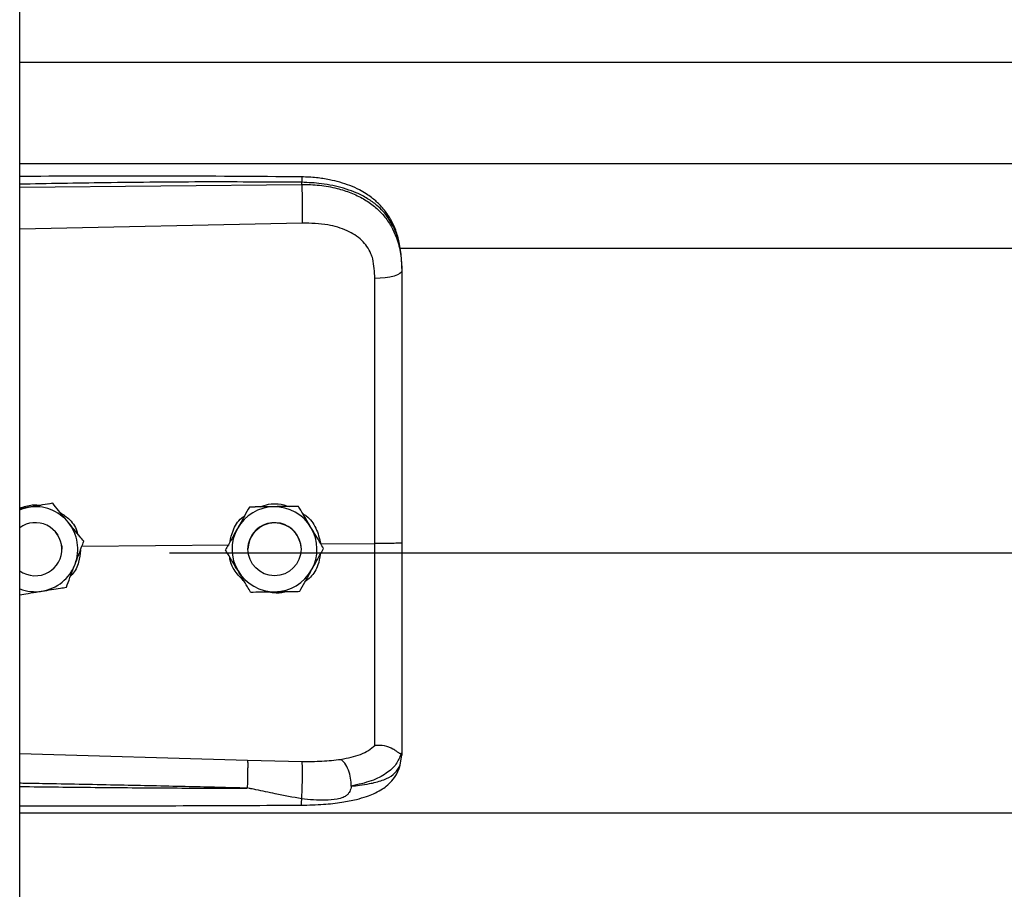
# Model space of a CAD drawing. Header units: inches. Extents: x 170 to 284, y 215 to 248.
# Tile 859 of 1056: x 227.164 to 227.362, y 241.639 to 241.814. Entities that reach past the tile are written whole.
import ezdxf

# ---------------------------------------------------------------- set-up
doc = ezdxf.new("R2010")
doc.units = ezdxf.units.IN
doc.header["$LTSCALE"] = 0.25
doc.header["$MEASUREMENT"] = 0
doc.layers.add('LH TOP OF HOOD', color=7, linetype='Continuous')

msp = doc.modelspace()

# ---------------------------------------------------------------- linework, layer by layer
at = {"layer": 'LH TOP OF HOOD'}
for p, q in [((227.163613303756, 239.8211148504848), (227.163613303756, 244.0215643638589)), ((227.163613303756, 241.8056492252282), (231.195933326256, 241.8056492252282)), ((227.163613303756, 241.7852612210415), (231.195933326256, 241.7852612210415)), ((227.163613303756, 241.7805128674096), (227.2204605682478, 241.7810495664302)), ((227.2204605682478, 241.7810495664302), (227.2204605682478, 241.7814609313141)), ((227.2205565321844, 241.7732607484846), (227.163613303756, 241.7720511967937)), ((227.2401614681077, 241.768185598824), (231.119382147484, 241.768185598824)), ((227.240656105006, 241.7641263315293), (227.240656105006, 241.7636380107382)), ((227.1702658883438, 241.7167810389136), (227.1693373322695, 241.7166299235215)), ((227.1702658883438, 241.7167793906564), (227.1702658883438, 241.7167810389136)), ((227.1653878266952, 241.7159849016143), (227.163613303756, 241.7156960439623)), ((227.2099049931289, 241.7160212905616), (227.2099049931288, 241.7160229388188)), ((227.2197884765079, 241.7161695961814), (227.2197884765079, 241.7161712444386)), ((227.1709067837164, 241.7109207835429), (227.1713103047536, 241.7103556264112)), ((227.1765196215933, 241.7091245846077), (227.1765196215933, 241.7091262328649)), ((227.1721136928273, 241.7075350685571), (227.1721136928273, 241.7075358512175)), ((227.1761474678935, 241.7081423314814), (227.205845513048, 241.708426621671)), ((227.193781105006, 241.7067931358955), (231.165765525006, 241.7067931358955)), ((227.2050916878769, 241.7073877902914), (227.2050916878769, 241.7073894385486)), ((227.2096249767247, 241.7075358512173), (227.2096249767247, 241.7075350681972)), ((227.2203253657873, 241.7075350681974), (227.2203253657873, 241.7075358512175)), ((227.2242848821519, 241.7086031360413), (227.2351984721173, 241.7087076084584)), ((227.2248586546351, 241.7076844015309), (227.2248586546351, 241.7076860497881)), ((227.163613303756, 241.6663794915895), (227.2095489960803, 241.6650476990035)), ((227.2403164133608, 241.664070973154), (227.240656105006, 241.6660561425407)), ((227.240656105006, 241.6665849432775), (227.240656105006, 241.6660561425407)), ((227.2095489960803, 241.6650476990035), (227.2205346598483, 241.6647855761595)), ((227.163613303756, 241.6544075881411), (231.195933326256, 241.6544075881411))]:
    msp.add_line(p, q, dxfattribs=at)
at = {"layer": 'LH TOP OF HOOD', "flags": 128}
for points in [[(227.240656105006, 241.7636380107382), (227.2405521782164, 241.7633422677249), (227.2402442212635, 241.7630574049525), (227.239743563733, 241.7627939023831), (227.2390686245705, 241.7625614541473), (227.238244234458, 241.7623686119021), (227.2373007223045, 241.7622224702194), (227.2362727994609, 241.7621284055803), (227.235198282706, 241.7620898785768)], [(227.163613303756, 241.7154954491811), (227.1642967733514, 241.7157330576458), (227.1653878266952, 241.7159849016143)], [(227.2195679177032, 241.710280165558), (227.2201727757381, 241.7088045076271), (227.2203253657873, 241.7075358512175)], [(227.1720495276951, 241.7083619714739), (227.1720936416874, 241.7079986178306), (227.1721136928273, 241.7075358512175)]]:
    msp.add_lwpolyline(points, dxfattribs=at)
at = {"layer": 'LH TOP OF HOOD'}
msp.add_circle((227.2149751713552, 241.7075350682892), 0.00535019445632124, dxfattribs=at)
for centre, radius, start, end in [((227.1667634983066, 241.7075358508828), 0.008560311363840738, 39.24773070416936, 99.24772960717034), ((227.2149751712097, 241.7075358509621), 0.00856031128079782, 90.85968127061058, 150.8596805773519), ((227.2149751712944, 241.7075358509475), 0.008560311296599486, 30.85968260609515, 90.85968183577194), ((227.1667634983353, 241.7075350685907), 0.005350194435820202, 300.0097421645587, 126.0718999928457), ((227.1667634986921, 241.7075358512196), 0.00856031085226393, 339.2477292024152, 39.24773059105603), ((227.2149751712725, 241.7075358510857), 0.005350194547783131, 30.85968222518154, 179.9999985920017), ((227.2149751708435, 241.707535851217), 0.008560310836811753, 150.8596808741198, 210.859682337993), ((227.2149751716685, 241.7075358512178), 0.008560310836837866, 330.8596808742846, 30.85968233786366), ((227.1667634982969, 241.7075350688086), 0.005350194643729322, 233.9281021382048, 300.009741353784), ((227.166763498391, 241.7075358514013), 0.008560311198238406, 279.2477290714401, 339.2477287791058), ((227.2149751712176, 241.7075358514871), 0.008560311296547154, 210.859682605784, 270.8596818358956), ((227.2149751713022, 241.7075358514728), 0.008560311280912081, 270.8596812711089, 330.8596805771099), ((227.1667634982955, 241.7075358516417), 0.008560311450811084, 248.4076756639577, 279.247729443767)]:
    msp.add_arc(centre, radius, start, end, dxfattribs=at)
for points, knots in [([(227.2204419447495, 241.7825530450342), (227.2112249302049, 241.7826209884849), (227.1931380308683, 241.7827543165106), (227.17419448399, 241.7826969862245), (227.1644687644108, 241.7826442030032), (227.163613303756, 241.7826395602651)], [0, 0, 0, 0, 0.4865830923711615, 0.9548405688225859, 1, 1, 1, 1]), ([(227.2204417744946, 241.7825371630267), (227.2204429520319, 241.7825411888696), (227.2204469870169, 241.7825549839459), (227.2204522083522, 241.782440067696), (227.2204588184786, 241.7821472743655), (227.2204598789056, 241.7817313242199), (227.2204605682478, 241.7814609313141)], [0, 0, 0, 0, 0.09787641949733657, 0.3353863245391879, 0.5679606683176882, 1, 1, 1, 1]), ([(227.2405696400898, 241.7661694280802), (227.2404506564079, 241.7672398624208), (227.2402352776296, 241.7691775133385), (227.2394903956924, 241.7716961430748), (227.2386331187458, 241.773605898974), (227.2375579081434, 241.7753585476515), (227.236242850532, 241.7769467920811), (227.2347721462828, 241.7782417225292), (227.2333984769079, 241.7792016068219), (227.2319558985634, 241.7800330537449), (227.2295777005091, 241.7811001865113), (227.2266412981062, 241.7819130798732), (227.2233323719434, 241.782441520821), (227.2214406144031, 241.7825145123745), (227.2204419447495, 241.7825530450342)], [0, 0, 0, 0, 0.1084465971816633, 0.1963050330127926, 0.2691828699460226, 0.3279968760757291, 0.4149595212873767, 0.4916410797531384, 0.5389760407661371, 0.5941910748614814, 0.6694152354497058, 0.8148545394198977, 0.9022606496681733, 1, 1, 1, 1]), ([(227.2204605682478, 241.7814609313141), (227.2141547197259, 241.7815002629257), (227.2009156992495, 241.7815828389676), (227.1819660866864, 241.7814016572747), (227.169325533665, 241.7811806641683), (227.163613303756, 241.7810807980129)], [0, 0, 0, 0, 0.3326703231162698, 0.6984356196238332, 1, 1, 1, 1]), ([(227.240656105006, 241.7641263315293), (227.240593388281, 241.7654827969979), (227.2404749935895, 241.768043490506), (227.2395054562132, 241.7715344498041), (227.2382162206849, 241.7739463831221), (227.2368523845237, 241.7756491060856), (227.2357694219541, 241.776692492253), (227.2347104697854, 241.7775209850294), (227.2337210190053, 241.7781809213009), (227.2324866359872, 241.778875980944), (227.2308926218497, 241.7796016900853), (227.2282289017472, 241.7805097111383), (227.2246938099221, 241.7812696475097), (227.2217872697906, 241.781400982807), (227.2204605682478, 241.7814609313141)], [0, 0, 0, 0, 0.1307156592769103, 0.2467609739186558, 0.3577928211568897, 0.4170971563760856, 0.4791482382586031, 0.5177152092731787, 0.5590896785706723, 0.6032945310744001, 0.6633484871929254, 0.7353692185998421, 0.8792082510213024, 0.9999999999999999, 0.9999999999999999, 0.9999999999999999, 0.9999999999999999]), ([(227.2204605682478, 241.7810495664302), (227.2204822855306, 241.7804737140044), (227.2205273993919, 241.7792774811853), (227.2205684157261, 241.777052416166), (227.2205816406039, 241.7748750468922), (227.2205646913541, 241.7737853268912), (227.2205565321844, 241.7732607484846)], [0, 0, 0, 0, 0.2406941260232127, 0.499999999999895, 0.7593058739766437, 1, 1, 1, 1]), ([(227.2204605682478, 241.7810495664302), (227.2216573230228, 241.7810179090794), (227.2240896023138, 241.7809535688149), (227.2274191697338, 241.7803348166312), (227.2303975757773, 241.7793916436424), (227.2329292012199, 241.7781780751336), (227.2351748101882, 241.7766321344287), (227.2370374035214, 241.7747969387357), (227.2385310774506, 241.7726617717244), (227.2397003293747, 241.7701072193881), (227.240497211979, 241.767030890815), (227.240602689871, 241.7647785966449), (227.240656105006, 241.7636380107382)], [0, 0, 0, 0, 0.1094013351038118, 0.2223468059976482, 0.315179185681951, 0.4102231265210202, 0.5012749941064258, 0.5946006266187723, 0.6834485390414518, 0.7745330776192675, 0.8858211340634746, 1, 1, 1, 1]), ([(227.2347726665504, 241.7660231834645), (227.2347726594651, 241.7660232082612), (227.2346701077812, 241.7663821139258), (227.2341749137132, 241.7677883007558), (227.2326388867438, 241.7699909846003), (227.2295718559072, 241.7718942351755), (227.2254556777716, 241.7731058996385), (227.2223029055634, 241.7732055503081), (227.2205565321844, 241.7732607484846)], [0, 0, 0, 0, 4.497367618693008e-06, 0.06509473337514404, 0.261670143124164, 0.4753105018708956, 0.709365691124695, 1, 1, 1, 1]), ([(227.235198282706, 241.7620898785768), (227.2351283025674, 241.7634145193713), (227.2350583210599, 241.7647391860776), (227.234772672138, 241.7660231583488), (227.2347726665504, 241.7660231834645)], [0, 0, 0, 0, 0.999980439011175, 1, 1, 1, 1]), ([(227.240656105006, 241.7636380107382), (227.240656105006, 241.7600078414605), (227.240656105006, 241.7527369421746), (227.240656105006, 241.741656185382), (227.240656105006, 241.7304735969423), (227.240656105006, 241.7195049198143), (227.240656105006, 241.7122570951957), (227.240656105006, 241.7087772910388)], [0, 0, 0, 0, 0.2027568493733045, 0.4061035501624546, 0.60886041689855, 0.8122072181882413, 1, 1, 1, 1]), ([(227.2351984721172, 241.7087076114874), (227.2351984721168, 241.7087076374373), (227.235198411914, 241.7120939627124), (227.2351983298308, 241.719140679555), (227.2351982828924, 241.7298138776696), (227.2351982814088, 241.7406899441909), (227.2351982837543, 241.7514772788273), (227.2351982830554, 241.7585523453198), (227.235198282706, 241.7620898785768)], [0, 0, 0, 0, 1.439079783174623e-06, 0.1877923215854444, 0.3908439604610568, 0.5938956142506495, 0.796947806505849, 1, 1, 1, 1]), ([(227.1702658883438, 241.7167793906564), (227.1695903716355, 241.7166693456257), (227.1682234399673, 241.7164466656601), (227.1665583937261, 241.7161754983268), (227.1656051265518, 241.716020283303), (227.1653878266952, 241.7159849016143)], [0, 0, 0, 0, 0.42997043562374, 0.870060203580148, 0.9999999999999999, 0.9999999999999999, 0.9999999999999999, 0.9999999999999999]), ([(227.1733927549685, 241.712953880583), (227.173269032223, 241.7131053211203), (227.1723013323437, 241.7142898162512), (227.1712402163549, 241.7155885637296), (227.1703608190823, 241.7166648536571), (227.1702658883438, 241.7167810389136)], [0, 0, 0, 0, 0.1156468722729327, 0.9045342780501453, 1, 1, 1, 1]), ([(227.1733927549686, 241.7129517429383), (227.173269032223, 241.7131031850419), (227.1723013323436, 241.7142876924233), (227.1712402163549, 241.7155866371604), (227.1703608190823, 241.7166631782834), (227.1702658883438, 241.7167793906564)], [0, 0, 0, 0, 0.115646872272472, 0.9045342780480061, 1, 1, 1, 1]), ([(227.2120514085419, 241.7160552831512), (227.2126203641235, 241.7162685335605), (227.2138018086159, 241.716711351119), (227.2158463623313, 241.7167664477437), (227.2171835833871, 241.7163596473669), (227.217895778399, 241.7161429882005)], [0, 0, 0, 0, 0.3027399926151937, 0.6286439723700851, 1, 1, 1, 1]), ([(227.163613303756, 241.7158149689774), (227.1644509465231, 241.7160955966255), (227.1658601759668, 241.7165677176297), (227.1673332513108, 241.7164491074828), (227.1679307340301, 241.7164009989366)], [0, 0, 0, 0, 0.5943977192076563, 1, 1, 1, 1]), ([(227.1715370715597, 241.7150850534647), (227.1721864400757, 241.714657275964), (227.1736774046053, 241.7136750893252), (227.1749790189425, 241.7119426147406), (227.1752549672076, 241.7107062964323), (227.1753103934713, 241.7104579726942)], [0, 0, 0, 0, 0.3814222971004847, 0.8757540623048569, 1, 1, 1, 1]), ([(227.2099049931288, 241.7160229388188), (227.2095717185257, 241.7154252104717), (227.2088973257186, 241.7142156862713), (227.2080758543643, 241.7127422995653), (227.2076055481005, 241.7118987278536), (227.2074983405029, 241.7117064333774)], [0, 0, 0, 0, 0.4299704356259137, 0.8700602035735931, 1, 1, 1, 1]), ([(227.2099049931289, 241.7160212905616), (227.2095717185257, 241.7154234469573), (227.2088973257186, 241.7142136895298), (227.2080758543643, 241.7127401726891), (227.2076055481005, 241.7118965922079), (227.2074983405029, 241.7117042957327)], [0, 0, 0, 0, 0.4299704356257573, 0.8700602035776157, 1, 1, 1, 1]), ([(227.2148467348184, 241.7160973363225), (227.2135746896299, 241.7160782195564), (227.2118781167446, 241.7160527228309), (227.2102999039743, 241.7160288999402), (227.2099049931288, 241.7160229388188)], [0, 0, 0, 0, 0.7497733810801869, 0.9999999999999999, 0.9999999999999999, 0.9999999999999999, 0.9999999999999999]), ([(227.2148467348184, 241.7160951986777), (227.21357468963, 241.7160761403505), (227.2118781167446, 241.716050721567), (227.2102999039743, 241.7160271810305), (227.2099049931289, 241.7160212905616)], [0, 0, 0, 0, 0.749773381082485, 1, 1, 1, 1]), ([(227.2197884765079, 241.7161712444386), (227.2191041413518, 241.7161610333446), (227.2177193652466, 241.716140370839), (227.2160325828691, 241.7161151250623), (227.2150668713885, 241.7161006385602), (227.2148467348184, 241.7160973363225)], [0, 0, 0, 0, 0.4299704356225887, 0.870060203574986, 0.9999999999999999, 0.9999999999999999, 0.9999999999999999, 0.9999999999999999]), ([(227.2197884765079, 241.7161695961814), (227.2191041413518, 241.7161592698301), (227.2177193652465, 241.7161383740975), (227.2160325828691, 241.7161129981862), (227.2150668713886, 241.7160985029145), (227.2148467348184, 241.7160951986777)], [0, 0, 0, 0, 0.4299704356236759, 0.8700602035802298, 1, 1, 1, 1]), ([(227.2223235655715, 241.7119288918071), (227.2222232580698, 241.7120967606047), (227.2214387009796, 241.7134097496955), (227.2205784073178, 241.7148493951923), (227.2198654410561, 241.7160424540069), (227.2197884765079, 241.7161712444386)], [0, 0, 0, 0, 0.1156468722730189, 0.9045342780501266, 1, 1, 1, 1]), ([(227.2223235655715, 241.7119267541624), (227.2222232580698, 241.7120946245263), (227.2214387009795, 241.7134076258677), (227.2205784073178, 241.7148474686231), (227.2198654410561, 241.7160407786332), (227.2197884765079, 241.7161695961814)], [0, 0, 0, 0, 0.1156468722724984, 0.9045342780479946, 1, 1, 1, 1]), ([(227.2206633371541, 241.714707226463), (227.2209084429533, 241.7145593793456), (227.2220412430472, 241.7138760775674), (227.223515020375, 241.7117766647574), (227.2240221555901, 241.7096861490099), (227.2242848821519, 241.7086031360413)], [0, 0, 0, 0, 0.1174426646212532, 0.5427821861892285, 1, 1, 1, 1]), ([(227.1765196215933, 241.7091262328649), (227.1762555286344, 241.7094495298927), (227.1752563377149, 241.710672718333), (227.174182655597, 241.7119869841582), (227.1733927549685, 241.712953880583)], [0, 0, 0, 0, 0.2643068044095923, 1, 1, 1, 1]), ([(227.1765196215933, 241.7091245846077), (227.1762555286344, 241.7094478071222), (227.1752563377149, 241.7106707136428), (227.174182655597, 241.7119849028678), (227.1733927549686, 241.7129517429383)], [0, 0, 0, 0, 0.2643068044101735, 1, 1, 1, 1]), ([(227.2060093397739, 241.7090355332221), (227.2061717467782, 241.7097874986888), (227.2065506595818, 241.7115419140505), (227.2076800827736, 241.7133824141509), (227.2087198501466, 241.7141138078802), (227.2089184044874, 241.7142534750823)], [0, 0, 0, 0, 0.3776771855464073, 0.8811610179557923, 1, 1, 1, 1]), ([(227.2074983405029, 241.7117064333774), (227.2068788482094, 241.7105952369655), (227.2060526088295, 241.7091131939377), (227.2052840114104, 241.7077344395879), (227.2050916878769, 241.7073894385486)], [0, 0, 0, 0, 0.7497733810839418, 0.9999999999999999, 0.9999999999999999, 0.9999999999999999, 0.9999999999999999]), ([(227.2074983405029, 241.7117042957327), (227.2068788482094, 241.7105931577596), (227.2060526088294, 241.7091111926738), (227.2052840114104, 241.7077327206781), (227.2050916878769, 241.7073877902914)], [0, 0, 0, 0, 0.7497733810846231, 1, 1, 1, 1]), ([(227.2248586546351, 241.7076860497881), (227.2246445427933, 241.708044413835), (227.2238344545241, 241.7094002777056), (227.2229639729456, 241.7108571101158), (227.2223235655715, 241.7119288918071)], [0, 0, 0, 0, 0.2643068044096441, 1, 1, 1, 1]), ([(227.2248586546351, 241.7076844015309), (227.2246445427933, 241.7080426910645), (227.2238344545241, 241.7093982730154), (227.2229639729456, 241.7108550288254), (227.2223235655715, 241.7119267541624)], [0, 0, 0, 0, 0.2643068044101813, 1, 1, 1, 1]), ([(227.1747684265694, 241.7045026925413), (227.1752191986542, 241.7056923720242), (227.1758204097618, 241.7072790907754), (227.1763796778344, 241.7087552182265), (227.1765196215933, 241.7091245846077)], [0, 0, 0, 0, 0.7497733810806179, 1, 1, 1, 1]), ([(227.240656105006, 241.7087773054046), (227.2405749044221, 241.7087659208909), (227.240412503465, 241.7087431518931), (227.2391596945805, 241.7087151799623), (227.2373622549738, 241.7086991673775), (227.2359201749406, 241.7087047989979), (227.2351991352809, 241.7087076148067)], [0, 0, 0, 0, 0.2500007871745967, 0.5000009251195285, 0.7500005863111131, 1, 1, 1, 1]), ([(227.240656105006, 241.7087772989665), (227.240656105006, 241.7057399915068), (227.240656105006, 241.6995645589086), (227.240656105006, 241.6907775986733), (227.240656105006, 241.6826110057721), (227.240656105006, 241.6760309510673), (227.240656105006, 241.6706462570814), (227.240656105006, 241.6679457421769), (227.240656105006, 241.6665849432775)], [0, 0, 0, 0, 0.1870908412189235, 0.3803918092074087, 0.5558755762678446, 0.7364481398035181, 0.8671952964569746, 1, 1, 1, 1]), ([(227.1758536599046, 241.7073668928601), (227.1757775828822, 241.7065411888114), (227.1756155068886, 241.7047820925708), (227.1747666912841, 241.7029741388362), (227.1739824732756, 241.7022734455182), (227.1738936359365, 241.7021940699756)], [0, 0, 0, 0, 0.4395923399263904, 0.9365162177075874, 1, 1, 1, 1]), ([(227.2076267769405, 241.7031449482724), (227.2075264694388, 241.7033128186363), (227.2067419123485, 241.7046258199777), (227.2058816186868, 241.7060656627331), (227.2051686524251, 241.7072589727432), (227.2050916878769, 241.7073877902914)], [0, 0, 0, 0, 0.1156468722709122, 0.9045342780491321, 1, 1, 1, 1]), ([(227.2224520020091, 241.703367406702), (227.2230714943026, 241.7044786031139), (227.2238977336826, 241.7059606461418), (227.2246663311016, 241.7073394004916), (227.2248586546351, 241.7076844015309)], [0, 0, 0, 0, 0.7497733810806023, 1, 1, 1, 1]), ([(227.2351982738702, 241.6680170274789), (227.2351982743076, 241.6682797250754), (227.2351982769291, 241.6698542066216), (227.2351982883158, 241.6732856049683), (227.2351983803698, 241.6788869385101), (227.2351986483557, 241.6853267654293), (227.2351990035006, 241.6925528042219), (227.2351992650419, 241.7004276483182), (227.2351992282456, 241.7059556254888), (227.2351991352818, 241.7087075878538), (227.2351991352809, 241.7087076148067)], [0, 0, 0, 0, 0.03155846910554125, 0.1891461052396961, 0.3467338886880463, 0.5043277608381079, 0.6619226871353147, 0.8309600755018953, 0.9999983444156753, 1, 1, 1, 1]), ([(227.2089075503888, 241.701001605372), (227.2082564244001, 241.7016637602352), (227.2069083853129, 241.7030346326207), (227.2060067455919, 241.7049055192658), (227.205962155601, 241.7059185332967), (227.2059615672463, 241.7059318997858)], [0, 0, 0, 0, 0.4797011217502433, 0.9931347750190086, 1, 1, 1, 1]), ([(227.2241787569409, 241.7064647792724), (227.224066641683, 241.7057515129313), (227.2238039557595, 241.7040803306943), (227.2226496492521, 241.7021576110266), (227.2215149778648, 241.7013061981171), (227.221150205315, 241.7010324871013)], [0, 0, 0, 0, 0.3356490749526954, 0.7864254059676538, 1, 1, 1, 1]), ([(227.1730172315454, 241.6998812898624), (227.1732597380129, 241.7005212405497), (227.1737504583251, 241.701816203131), (227.1743481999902, 241.7033936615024), (227.1746904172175, 241.7042968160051), (227.1747684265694, 241.7045026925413)], [0, 0, 0, 0, 0.4299704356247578, 0.8700602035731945, 0.9999999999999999, 0.9999999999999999, 0.9999999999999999, 0.9999999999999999]), ([(227.2101618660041, 241.6989025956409), (227.2099477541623, 241.6992608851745), (227.2091376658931, 241.7006164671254), (227.2082671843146, 241.7020732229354), (227.2076267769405, 241.7031449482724)], [0, 0, 0, 0, 0.2643068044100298, 1, 1, 1, 1]), ([(227.2200453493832, 241.6990509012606), (227.2203786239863, 241.6996486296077), (227.2210530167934, 241.7008581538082), (227.2218744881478, 241.7023315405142), (227.2223447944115, 241.7031751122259), (227.2224520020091, 241.703367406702)], [0, 0, 0, 0, 0.4299704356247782, 0.8700602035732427, 1, 1, 1, 1]), ([(227.163613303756, 241.6983501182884), (227.1641730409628, 241.6984412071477), (227.16542477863, 241.6986449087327), (227.1669687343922, 241.6988962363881), (227.1679218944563, 241.6990514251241), (227.1681391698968, 241.6990868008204)], [0, 0, 0, 0, 0.3844201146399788, 0.8596768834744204, 0.9999999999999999, 0.9999999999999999, 0.9999999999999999, 0.9999999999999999]), ([(227.1681391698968, 241.6990868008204), (227.169394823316, 241.699291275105), (227.1710695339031, 241.6995639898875), (227.1726274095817, 241.6998177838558), (227.1730172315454, 241.6998812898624)], [0, 0, 0, 0, 0.7497733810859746, 1, 1, 1, 1]), ([(227.2101618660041, 241.6989025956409), (227.2108462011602, 241.6989128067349), (227.2122309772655, 241.6989334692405), (227.213917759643, 241.6989587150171), (227.2148834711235, 241.6989732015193), (227.2151036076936, 241.698976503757)], [0, 0, 0, 0, 0.4299704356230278, 0.8700602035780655, 1, 1, 1, 1]), ([(227.2172478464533, 241.6990087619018), (227.2171539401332, 241.6989721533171), (227.2163795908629, 241.6986702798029), (227.215083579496, 241.6986113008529), (227.2139755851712, 241.6988638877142), (227.2135816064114, 241.6989537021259)], [0, 0, 0, 0, 0.0816716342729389, 0.6734623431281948, 1, 1, 1, 1]), ([(227.2151036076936, 241.698976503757), (227.2163756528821, 241.6989956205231), (227.2180722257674, 241.6990211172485), (227.2196504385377, 241.6990449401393), (227.2200453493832, 241.6990509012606)], [0, 0, 0, 0, 0.7497733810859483, 1, 1, 1, 1]), ([(227.2283641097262, 241.6651930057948), (227.2297376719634, 241.6654808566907), (227.2318220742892, 241.6659176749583), (227.2339978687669, 241.6669583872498), (227.2347968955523, 241.6676636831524), (227.2351983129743, 241.6680180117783)], [0, 0, 0, 0, 0.4901989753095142, 0.7438846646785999, 0.9999999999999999, 0.9999999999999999, 0.9999999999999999, 0.9999999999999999]), ([(227.2404590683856, 241.6663346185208), (227.2404099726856, 241.6663260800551), (227.2403091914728, 241.666308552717), (227.2400175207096, 241.6664947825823), (227.2395521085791, 241.666825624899), (227.2386758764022, 241.6674056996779), (227.2371966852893, 241.6680238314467), (227.2358558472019, 241.6680199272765), (227.235198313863, 241.6680180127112)], [0, 0, 0, 0, 0.1136768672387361, 0.2333502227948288, 0.3620694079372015, 0.501916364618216, 0.7557448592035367, 0.9999999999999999, 0.9999999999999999, 0.9999999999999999, 0.9999999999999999]), ([(227.2205346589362, 241.6647855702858), (227.2218867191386, 241.6647782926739), (227.2245887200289, 241.6647637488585), (227.2270953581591, 241.6650482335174), (227.2283476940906, 241.6651903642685)], [0, 0, 0, 0, 0.5003922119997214, 1, 1, 1, 1]), ([(227.2304531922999, 241.6597918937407), (227.2304283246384, 241.6603218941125), (227.2303766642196, 241.6614229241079), (227.2299009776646, 241.6630853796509), (227.2291962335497, 241.6644734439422), (227.2286330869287, 241.664958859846), (227.2283618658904, 241.6651926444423)], [0, 0, 0, 0, 0.2405618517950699, 0.4997464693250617, 0.7590693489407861, 1, 1, 1, 1]), ([(227.2404632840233, 241.6663344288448), (227.2401876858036, 241.6656124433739), (227.2396216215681, 241.6641295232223), (227.237568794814, 241.6622962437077), (227.2345805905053, 241.6607382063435), (227.2318535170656, 241.6601150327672), (227.2304536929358, 241.6597951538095)], [0, 0, 0, 0, 0.2305257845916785, 0.4734878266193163, 0.7297379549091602, 0.9999999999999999, 0.9999999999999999, 0.9999999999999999, 0.9999999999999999]), ([(227.240656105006, 241.6665849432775), (227.2406560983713, 241.6665836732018), (227.2406560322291, 241.6665710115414), (227.240648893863, 241.6664668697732), (227.2405504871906, 241.6663885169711), (227.2404627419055, 241.6663186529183)], [0, 0, 0, 0, 0.01193493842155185, 0.118981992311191, 1, 1, 1, 1]), ([(227.2095490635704, 241.6650476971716), (227.2095557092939, 241.6648088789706), (227.2095659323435, 241.6644415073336), (227.209563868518, 241.6635795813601), (227.2095562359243, 241.6628047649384), (227.2095420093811, 241.6619442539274), (227.2095170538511, 241.660784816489), (227.2094906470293, 241.6599414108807), (227.2094734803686, 241.6593931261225)], [0, 0, 0, 0, 0.2394514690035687, 0.3683457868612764, 0.4999761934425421, 0.6316105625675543, 0.7605158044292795, 0.9999999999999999, 0.9999999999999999, 0.9999999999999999, 0.9999999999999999]), ([(227.2204035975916, 241.6559619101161), (227.2218916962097, 241.6559979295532), (227.2246728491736, 241.6560652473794), (227.2284077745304, 241.6564882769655), (227.231283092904, 241.6570475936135), (227.233384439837, 241.6576561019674), (227.2349672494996, 241.6582642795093), (227.2363429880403, 241.6589595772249), (227.237614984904, 241.6598423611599), (227.2387421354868, 241.6609172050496), (227.239755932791, 241.6623360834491), (227.2401105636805, 241.6634380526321), (227.2402994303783, 241.6640249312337)], [0, 0, 0, 0, 0.1696911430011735, 0.3171409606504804, 0.4424359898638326, 0.5384364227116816, 0.6083291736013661, 0.6840959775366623, 0.7426779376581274, 0.8151683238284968, 0.9015637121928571, 1, 1, 1, 1]), ([(227.2204492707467, 241.6572150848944), (227.2204652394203, 241.6574556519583), (227.2204989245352, 241.657963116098), (227.2205437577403, 241.6589732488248), (227.2205808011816, 241.6601606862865), (227.2206035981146, 241.6614325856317), (227.2206087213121, 241.6626360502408), (227.2205963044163, 241.6636319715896), (227.2205712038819, 241.6643713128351), (227.2205464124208, 241.6646523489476), (227.2205346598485, 241.6647855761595)], [0, 0, 0, 0, 0.1098512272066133, 0.2317256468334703, 0.3631776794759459, 0.4999999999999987, 0.6368223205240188, 0.7682743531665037, 0.890148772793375, 1, 1, 1, 1]), ([(227.2304547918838, 241.6597934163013), (227.2310010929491, 241.6598505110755), (227.2323060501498, 241.6599868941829), (227.2337048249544, 241.6602150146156), (227.2346598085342, 241.6604088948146), (227.2358931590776, 241.660686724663), (227.2375795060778, 241.6612529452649), (227.2393992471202, 241.6623784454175), (227.2400047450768, 241.6634958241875), (227.2403164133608, 241.664070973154)], [0, 0, 0, 0, 0.1091879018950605, 0.2608187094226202, 0.3077983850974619, 0.3355235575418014, 0.5627886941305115, 0.7749539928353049, 1, 1, 1, 1]), ([(227.2094733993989, 241.6593907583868), (227.2055733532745, 241.6594900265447), (227.1973032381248, 241.6597005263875), (227.1841913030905, 241.6599826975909), (227.1732434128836, 241.6601952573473), (227.1662272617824, 241.6603233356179), (227.1640522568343, 241.6603613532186), (227.163613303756, 241.6603690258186)], [0, 0, 0, 0, 0.2551597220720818, 0.5410705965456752, 0.8577348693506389, 0.9712884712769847, 1, 1, 1, 1]), ([(227.163613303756, 241.6597239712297), (227.1662109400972, 241.6596920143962), (227.1712769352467, 241.6596296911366), (227.1788410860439, 241.6595488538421), (227.1864933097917, 241.6594795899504), (227.194251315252, 241.6594280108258), (227.2019738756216, 241.6593949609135), (227.2070107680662, 241.6593921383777), (227.209473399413, 241.6593907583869)], [0, 0, 0, 0, 0.1699411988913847, 0.3314248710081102, 0.494842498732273, 0.6705311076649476, 0.8389164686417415, 1, 1, 1, 1]), ([(227.2204492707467, 241.6572150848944), (227.2186684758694, 241.6575611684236), (227.2156134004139, 241.6581548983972), (227.2121774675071, 241.6588749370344), (227.2104392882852, 241.6592322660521), (227.2099417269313, 241.6593334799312), (227.2097911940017, 241.6593595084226), (227.2097408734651, 241.659368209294)], [0, 0, 0, 0, 0.5022803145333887, 0.8616962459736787, 0.9584272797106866, 0.9861029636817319, 1, 1, 1, 1]), ([(227.2304545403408, 241.6597902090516), (227.2303800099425, 241.6594198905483), (227.2302761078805, 241.6589036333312), (227.2299043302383, 241.6583062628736), (227.2294837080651, 241.6578733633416), (227.2286799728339, 241.6574288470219), (227.227202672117, 241.6570673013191), (227.2244418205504, 241.6568271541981), (227.2220450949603, 241.6570600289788), (227.2204492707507, 241.6572150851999)], [0, 0, 0, 0, 0.1001269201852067, 0.1395859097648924, 0.1897135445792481, 0.2582342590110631, 0.3697357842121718, 0.5803479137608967, 1, 1, 1, 1]), ([(227.2204035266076, 241.6559838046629), (227.2204042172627, 241.6559769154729), (227.2204107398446, 241.655911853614), (227.220421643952, 241.6561015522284), (227.2204357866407, 241.6564284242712), (227.2204444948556, 241.6568609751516), (227.2204484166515, 241.6571517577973), (227.2204492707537, 241.6572150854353)], [0, 0, 0, 0, 0.03436730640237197, 0.324566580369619, 0.6210149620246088, 0.9174633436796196, 1, 1, 1, 1]), ([(227.163613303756, 241.6558247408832), (227.1672794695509, 241.6558254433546), (227.1787519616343, 241.6558276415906), (227.197682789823, 241.6558554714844), (227.2129459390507, 241.6559269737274), (227.2204035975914, 241.655961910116)], [0, 0, 0, 0, 0.1936599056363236, 0.6060178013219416, 0.9999999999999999, 0.9999999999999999, 0.9999999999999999, 0.9999999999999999])]:
    msp.add_open_spline(points, degree=3, knots=knots, dxfattribs=at)

doc.saveas('drawing.dxf')
